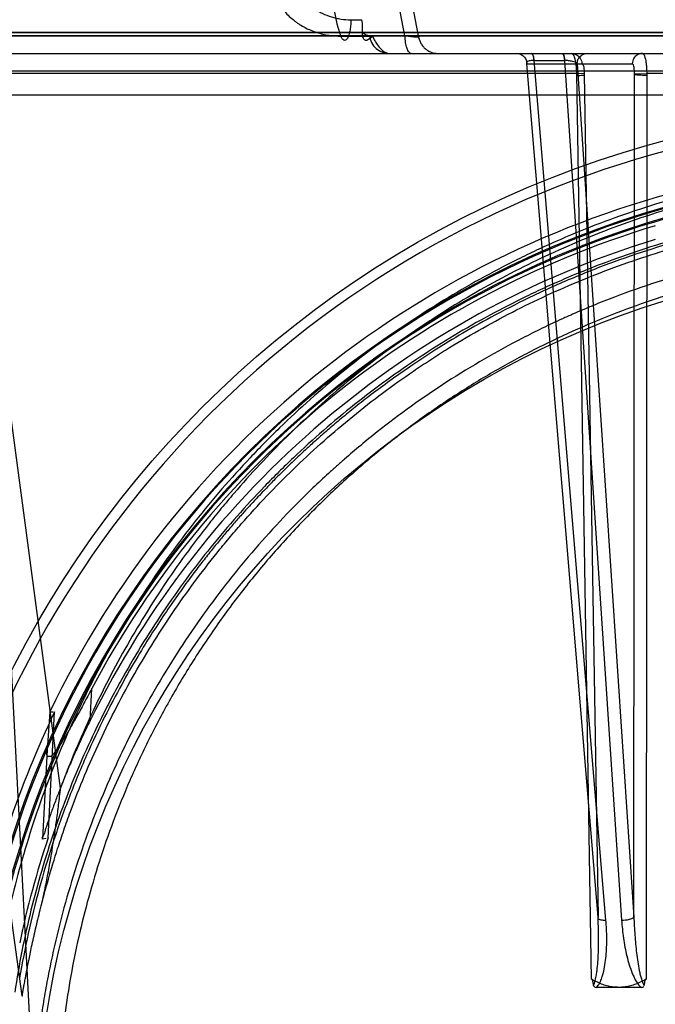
# Model space of a CAD drawing. Header units: millimetres. Extents: x 0 to 297, y 0 to 210.
# Tile 419 of 455: x 242.247 to 242.461, y 159.655 to 159.987. Entities that reach past the tile are written whole.
import ezdxf

# ---------------------------------------------------------------- set-up
doc = ezdxf.new("R2010")
doc.units = ezdxf.units.MM
doc.header["$LTSCALE"] = 16.335
doc.layers.get('0').update_dxf_attribs({"linetype": 'CONTINUOUS'})
for name, color, linetype in [('AXES_REF', 7, 'CONTINUOUS'), ('INTFCLR_1', 7, 'CONTINUOUS'), ('INTFCLR_144815', 7, 'CONTINUOUS'), ('INTFCLR_72935', 7, 'CONTINUOUS')]:
    doc.layers.add(name, color=color, linetype=linetype)

msp = doc.modelspace()

# ---------------------------------------------------------------- linework, layer by layer
at = {"color": 7, "linetype": 'Continuous'}
for radius in [6.787079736, 6.7865, 6.743039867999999]:
    msp.add_circle((241.4889104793, 154.7114782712), radius, dxfattribs=at)
msp.add_arc((241.4889104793, 154.7114782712), 6.72, 278.2771290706, 261.7228709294, dxfattribs=at)
at = {"layer": 'AXES_REF', "color": 7, "linetype": 'Continuous'}
msp.add_arc((241.4889104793, 154.7114782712), 6.874, 113.0826847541, 66.9173152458, dxfattribs=at)
at = {"layer": 'AXES_REF', "color": 9, "linetype": 'Continuous'}
msp.add_arc((241.4889104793, 154.7114782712), 6.191158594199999, 94.4118118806, 85.5881881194, dxfattribs=at)
at = {"layer": 'INTFCLR_1', "color": 6, "linetype": 'Continuous'}
for p, q in [((242.9755223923, 159.9813643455), (242.1306899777, 159.9813643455)), ((242.9545501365, 159.9824915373), (242.1516622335, 159.9824915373))]:
    msp.add_line(p, q, dxfattribs=at)
at = {"layer": 'INTFCLR_1', "color": 9, "linetype": 'Continuous'}
msp.add_circle((242.553106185, 159.6044782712), 0.301, dxfattribs=at)
for points, knots in [([(242.6837277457, 159.8825879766), (242.6814720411, 159.8836862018), (242.6769164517, 159.8858339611), (242.6676750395, 159.8899096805), (242.6511395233, 159.8964643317), (242.6316019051, 159.9025267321), (242.6140886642, 159.9065101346), (242.6051702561, 159.9081753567), (242.6000180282, 159.9090327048), (242.5871174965, 159.9110049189), (242.5650220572, 159.9130557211), (242.538914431, 159.9127265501), (242.5220360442, 159.9111792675), (242.5142433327, 159.9102051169), (242.5090541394, 159.9094865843), (242.4950056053, 159.9072574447), (242.4724694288, 159.9021617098), (242.4506572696, 159.8948066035), (242.4377541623, 159.8895217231), (242.4331126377, 159.8875169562), (242.4262427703, 159.8844460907), (242.4117893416, 159.8774347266), (242.3906149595, 159.865155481), (242.3708887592, 159.8510070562), (242.3588596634, 159.8410049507), (242.3534635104, 159.8362410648), (242.3499100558, 159.8330283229), (242.3403921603, 159.8241119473), (242.3257610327, 159.808708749), (242.3082670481, 159.7865105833), (242.2954317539, 159.7667399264), (242.2873836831, 159.7522501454), (242.2830275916, 159.7437233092), (242.2767288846, 159.7306508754), (242.2683409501, 159.7102716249), (242.2611342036, 159.6866397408), (242.2575200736, 159.6707822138), (242.256046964, 159.663267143), (242.255114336, 159.6581762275), (242.2527936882, 159.6440260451), (242.2509579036, 159.6257333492), (242.2505043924, 159.6073036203), (242.2506307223, 159.5979788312), (242.2508066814, 159.5926154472), (242.2514136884, 159.579327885), (242.2531842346, 159.5621765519), (242.2564722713, 159.5439880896), (242.2584428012, 159.5350293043), (242.2596621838, 159.5299435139), (242.2615694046, 159.5224066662), (242.2647461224, 159.5113124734), (242.2712457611, 159.4922117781), (242.2790247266, 159.4738240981), (242.2869003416, 159.4583965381), (242.291673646, 159.4498160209), (242.2990477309, 159.4372702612), (242.3111245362, 159.4192350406), (242.329371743, 159.3968422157), (242.3445698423, 159.3814103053), (242.3553246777, 159.3717137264), (242.3626956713, 159.3653811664), (242.3760316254, 159.3547330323), (242.3963306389, 159.3408041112), (242.4136388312, 159.3312762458), (242.422581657, 159.3269177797)], [0, 0, 0, 0, 0.0078493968, 0.0157556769, 0.0315973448, 0.06348082, 0.0796255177, 0.0877696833, 0.09186257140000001, 0.09596636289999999, 0.128600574, 0.1611442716, 0.177500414, 0.1816059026, 0.1857145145, 0.1938901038, 0.2261064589, 0.2578609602, 0.2657731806, 0.2697286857, 0.2736790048, 0.2893160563, 0.3199691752, 0.350131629, 0.3651446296, 0.3688979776, 0.3726519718, 0.3801321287, 0.4097003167, 0.4390100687, 0.4684423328, 0.4833358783, 0.4908515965, 0.498396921, 0.52873346, 0.5596898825, 0.5755734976, 0.5795998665, 0.5836492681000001, 0.5917658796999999, 0.6244614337, 0.6410489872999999, 0.6494251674, 0.6536350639, 0.6578378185, 0.6910418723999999, 0.7074624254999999, 0.7156483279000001, 0.7197377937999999, 0.7238248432, 0.7399718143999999, 0.7558251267, 0.7869322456, 0.802323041, 0.8100025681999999, 0.8176490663, 0.8478512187, 0.8777971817, 0.9079026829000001, 0.9155006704, 0.9231007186, 0.93830313, 0.9688745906, 1, 1, 1, 1]), ([(242.422581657, 159.3269177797), (242.431660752, 159.3224929), (242.4503757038, 159.3145137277), (242.4747608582, 159.3069437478), (242.4910459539, 159.3032421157), (242.4986991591, 159.3017639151), (242.5038369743, 159.3008416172), (242.5179617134, 159.2985928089), (242.5413220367, 159.2964307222), (242.5647973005, 159.2967352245), (242.5791104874, 159.2978663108), (242.5843370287, 159.2983841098), (242.5921262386, 159.2992603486), (242.6087593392, 159.3016883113), (242.633855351, 159.3073821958), (242.6544989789, 159.3143668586), (242.6663123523, 159.3191369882), (242.6709866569, 159.3210940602), (242.6790282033, 159.3246420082), (242.6946401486, 159.332243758), (242.7159143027, 159.3446286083), (242.733803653, 159.3575235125), (242.7441787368, 159.3659950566), (242.7478929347, 159.3691410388), (242.7533773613, 159.3739006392), (242.7648589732, 159.3844803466), (242.7813002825, 159.4019361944), (242.7990147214, 159.424668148), (242.8100373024, 159.4419248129), (242.8160145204, 159.4524702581), (242.8183868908, 159.4567740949), (242.8224146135, 159.4643999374), (242.8299790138, 159.4800512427), (242.837382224, 159.4986828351), (242.8434850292, 159.5180199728), (242.8487610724, 159.5381483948), (242.8535102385, 159.5640924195), (242.8553055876, 159.5865427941), (242.8556059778, 159.5998484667), (242.8556581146, 159.605209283), (242.8555696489, 159.6145168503), (242.8546961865, 159.6328612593), (242.8524566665, 159.6510226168), (242.8498349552, 159.6650388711), (242.8487959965, 159.6700755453), (242.8471652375, 159.6775167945), (242.8444129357, 159.688472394), (242.840089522, 159.7027384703), (242.833553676, 159.7211183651), (242.8267590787, 159.736674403), (242.8202116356, 159.7495584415), (242.8156850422, 159.7579755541), (242.8073362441, 159.7722865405), (242.7940809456, 159.791787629), (242.7760991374, 159.8136303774), (242.7611155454, 159.8287386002), (242.7513857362, 159.8374642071), (242.7477523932, 159.8406079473), (242.7422310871, 159.8452715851), (242.7299240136, 159.8550546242), (242.7097700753, 159.8688353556), (242.6925970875, 159.8782697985), (242.683727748, 159.8825879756)], [0, 0, 0, 0, 0.0316060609, 0.0635406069, 0.07975651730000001, 0.0838444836, 0.0879320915, 0.0960907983, 0.1285991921, 0.1611989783, 0.1694097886, 0.173526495, 0.1776339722, 0.1939379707, 0.2261052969, 0.2580138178, 0.2620009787, 0.2659733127, 0.273871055, 0.2895030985, 0.3202911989, 0.3507747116, 0.3583934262, 0.3622044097, 0.3660061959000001, 0.3811173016, 0.4110448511, 0.4409258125, 0.4711799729, 0.4750127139, 0.4788584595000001, 0.4865582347, 0.5019977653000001, 0.5332401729, 0.5491816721, 0.5654318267, 0.5983319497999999, 0.6315729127, 0.6357728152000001, 0.6399804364, 0.648348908, 0.6648970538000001, 0.6974320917, 0.7054938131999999, 0.7095177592, 0.7135247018, 0.7293322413, 0.7448511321, 0.7601545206, 0.7903607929, 0.7978752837, 0.8053790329, 0.8202649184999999, 0.8497067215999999, 0.8790537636, 0.9086837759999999, 0.9161831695, 0.9199497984, 0.9237184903, 0.9387994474, 0.9691302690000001, 1, 1, 1, 1])]:
    msp.add_open_spline(points, degree=3, knots=knots, dxfattribs=at)
at = {"layer": 'INTFCLR_144815', "color": 6, "linetype": 'Continuous'}
for p, q in [((242.252106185, 159.6114782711), (242.2286203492, 160.0596147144)), ((242.1979315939, 159.9614782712), (242.9082807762, 159.9614782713)), ((242.256823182, 159.7533814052), (242.2559041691, 159.7406195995)), ((242.2562742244, 159.7109165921), (242.2584464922, 159.7533730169)), ((242.256823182, 159.7533814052), (242.2579056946, 159.7533774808)), ((242.2543673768, 159.7105880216), (242.2556393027, 159.7108072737)), ((242.4561618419, 159.6604782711), (242.4411702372, 159.6604782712))]:
    msp.add_line(p, q, dxfattribs=at)
at = {"layer": 'INTFCLR_144815', "color": 9, "linetype": 'Continuous'}
for p, q in [((242.37656551, 159.9813832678), (242.3736171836, 159.9964782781)), ((242.3780921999, 159.9964782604), (242.3810669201, 159.9813833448)), ((242.3583329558, 159.9868488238), (242.3620535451, 159.9868426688)), ((242.1624609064, 159.9813819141), (242.3810672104, 159.9813832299)), ((242.3549509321, 159.9813027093), (242.3655780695, 159.9813251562)), ((241.9815147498, 159.975478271), (243.1361250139, 159.9754782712)), ((242.4416657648, 159.684202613), (242.417637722, 159.9720088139)), ((242.417637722, 159.972008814), (242.4532020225, 159.972008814)), ((242.4201212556, 159.9730850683), (242.4200368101, 159.9730854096)), ((242.4201212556, 159.9730850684), (242.4304149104, 159.9730854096)), ((242.4443290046, 159.6831263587), (242.4201212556, 159.9730850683)), ((242.4303300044, 159.9730850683), (242.4496066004, 159.6831263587)), ((242.4346301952, 159.9720088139), (242.4537636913, 159.684202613)), ((243.0071626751, 159.9694596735), (242.0990496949, 159.9694596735)), ((242.4344884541, 159.9687225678), (242.2380825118, 159.9687225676)), ((242.4394555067, 159.6632336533), (242.4344885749, 159.9687225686)), ((242.4370252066, 159.9686309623), (242.4416657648, 159.6842026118)), ((242.4537636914, 159.6842026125), (242.4539602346, 159.9686309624)), ((242.4580701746, 159.9687225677), (242.4578767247, 159.6632337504)), ((242.6803781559, 159.9687225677), (242.4580701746, 159.9687225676)), ((242.2474877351, 159.6575994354), (242.2055536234, 159.9614782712)), ((242.2604659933, 159.7277090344), (242.2292019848, 159.9614782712)), ((242.2704244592, 159.750460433), (242.2709766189, 159.7612408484)), ((242.2559054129, 159.7406338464), (242.2543665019, 159.7105880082))]:
    msp.add_line(p, q, dxfattribs=at)
at = {"layer": 'INTFCLR_144815', "color": 7, "linetype": 'Continuous'}
for p, q in [((242.4370252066, 159.9686309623), (242.4344885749, 159.9687225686)), ((242.4539602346, 159.9686309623), (242.4580701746, 159.9687225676))]:
    msp.add_line(p, q, dxfattribs=at)
at = {"layer": 'INTFCLR_144815', "color": 9, "linetype": 'Continuous'}
msp.add_circle((242.553106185, 159.6114782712), 0.3461683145, dxfattribs=at)
for centre, radius, start, end in [((242.5531061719, 159.6115393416), 0.3426683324, 359.9897887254, 180.0102113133), ((242.553106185, 159.6113183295), 0.3246195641, 0.0282300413, 179.971769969), ((242.5531061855, 159.6115159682), 0.3241308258, 359.9933364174, 180.0066635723), ((242.553106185, 159.611379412), 0.3211200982, 0.0176390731, 179.9823609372), ((242.5531061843, 159.6115770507), 0.3206313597, 359.9823484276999, 180.017651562)]:
    msp.add_arc(centre, radius, start, end, dxfattribs=at)
at = {"layer": 'INTFCLR_144815', "color": 6, "linetype": 'Continuous'}
for radius, start, end in [(0.3285113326, 103.7585723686, 154.4083167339), (0.3194149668, 106.7642464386, 152.0393380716), (0.315, 107.0063078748, 153.8186849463), (0.3270450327, 154.2866429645, 168.7122120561), (0.3130450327, 161.4792174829, 168.2003023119)]:
    msp.add_arc((242.553106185, 159.6114782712), radius, start, end, dxfattribs=at)
at = {"layer": 'INTFCLR_144815', "color": 9, "linetype": 'Continuous'}
for points, knots in [([(242.3309111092, 160.0021819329), (242.3310061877, 160.0006337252), (242.3313422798, 159.998702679), (242.3320512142, 159.9964868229), (242.3326019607, 159.9950443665), (242.3334295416, 159.993313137), (242.334431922, 159.9916884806), (242.3353270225, 159.9904641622), (242.3367408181, 159.9887294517), (242.3383659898, 159.9871815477), (242.3401408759, 159.9858605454), (242.3413463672, 159.9850485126), (242.3435125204, 159.9837977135), (242.3461426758, 159.9827104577), (242.3488405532, 159.9819672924), (242.3515380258, 159.9814490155), (242.3535902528, 159.9812964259), (242.3549509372, 159.9812987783)], [0, 0, 0, 0, 0.1325738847, 0.1656425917, 0.1988345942, 0.2644700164, 0.329314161, 0.3616783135, 0.3940360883, 0.5205552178, 0.5518708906, 0.5831313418, 0.6447292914, 0.7654119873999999, 0.8250053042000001, 0.8837027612, 1, 1, 1, 1]), ([(242.3394674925, 160.0025060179), (242.339539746, 160.001344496), (242.339845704, 159.9996062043), (242.3406243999, 159.9974137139), (242.3413820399, 159.9958526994), (242.3422987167, 159.9943915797), (242.343705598, 159.9926061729), (242.3453765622, 159.991058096), (242.3472315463, 159.9897897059), (242.3491797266, 159.9887090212), (242.3512565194, 159.9878966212), (242.3533988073, 159.9873425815), (242.3555734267, 159.9869530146), (242.3572303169, 159.9868425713), (242.3583329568, 159.9868426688)], [0, 0, 0, 0, 0.1289395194, 0.1934310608, 0.2574237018, 0.3207726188, 0.3841601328, 0.5088907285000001, 0.5711162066, 0.6328485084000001, 0.7554160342, 0.8168122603, 0.8778330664, 1, 1, 1, 1]), ([(242.3516977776, 160.002286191), (242.3517402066, 159.9989540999), (242.3521620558, 159.9925454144), (242.353473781, 159.9855192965), (242.3547000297, 159.9819472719), (242.3549509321, 159.9813027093)], [0, 0, 0, 0, 0.4689811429, 0.9026569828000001, 1, 1, 1, 1]), ([(242.3583329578, 159.9868426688), (242.3583337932, 159.986287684), (242.35829518, 159.9851436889), (242.3581039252, 159.9834514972), (242.3578091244, 159.9820943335), (242.3574721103, 159.9811395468), (242.3571425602, 159.9804844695), (242.3566958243, 159.9798452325), (242.3558351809, 159.9798380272), (242.3553127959, 159.9804938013), (242.3550677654, 159.980999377), (242.3549509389, 159.981297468)], [0, 0, 0, 0, 0.1721321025, 0.3547031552, 0.5273389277, 0.6023822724, 0.6665595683, 0.7586206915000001, 0.822541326, 0.9006983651, 1, 1, 1, 1]), ([(242.3645961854, 159.9813832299), (242.3642297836, 159.9813832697), (242.3633331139, 159.9816746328), (242.3626491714, 159.9822848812), (242.362281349, 159.9826731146)], [0, 0, 0, 0, 0.4065670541, 1, 1, 1, 1]), ([(242.3645961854, 159.9813832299), (242.3647145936, 159.9806014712), (242.3652239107, 159.9790247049), (242.3667476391, 159.9770501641), (242.3688541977, 159.9757662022), (242.3704473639, 159.9754782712), (242.3712078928, 159.9754782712)], [0, 0, 0, 0, 0.2469143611, 0.5067485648, 0.7624998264, 1, 1, 1, 1]), ([(242.3655781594, 159.9813225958), (242.3657894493, 159.9808933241), (242.3662217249, 159.9800590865), (242.3670668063, 159.9786481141), (242.3683855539, 159.9768183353), (242.370056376, 159.9754782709), (242.3712078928, 159.9754782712)], [0, 0, 0, 0, 0.1716825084, 0.3375437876, 0.5868034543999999, 1, 1, 1, 1]), ([(242.3810672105, 159.9813832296), (242.3811743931, 159.9813336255), (242.381332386, 159.98129769), (242.3814630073, 159.9810487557), (242.3811672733, 159.9809763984), (242.3808446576, 159.9809543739), (242.3803057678, 159.9809607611), (242.3796737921, 159.9810016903), (242.3788379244, 159.9810785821), (242.3777903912, 159.9812055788), (242.3769880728, 159.9813191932), (242.376565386, 159.9813832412)], [0, 0, 0, 0, 0.06582196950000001, 0.08982130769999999, 0.1233238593, 0.1915273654, 0.295512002, 0.4113166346, 0.5486025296, 0.7617393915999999, 1, 1, 1, 1]), ([(242.3786752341, 159.9754782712), (242.3784008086, 159.9754782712), (242.3777213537, 159.9760037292), (242.3771864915, 159.9773284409), (242.3767354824, 159.97919808), (242.3766018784, 159.9806282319), (242.376565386, 159.9813832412)], [0, 0, 0, 0, 0.1254895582, 0.3446433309, 0.6543455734, 1, 1, 1, 1]), ([(242.3810672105, 159.9813832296), (242.3811856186, 159.980601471), (242.3815664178, 159.9794262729), (242.3824460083, 159.9780510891), (242.3833028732, 159.9771286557), (242.3843079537, 159.9763858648), (242.3857384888, 159.9756927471), (242.3869183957, 159.9754782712), (242.3876789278, 159.9754782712)], [0, 0, 0, 0, 0.2463777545, 0.3759648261, 0.5067075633, 0.6363927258, 0.7630148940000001, 1, 1, 1, 1]), ([(242.4142275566, 159.9754782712), (242.4146517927, 159.9754782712), (242.4155468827, 159.9753043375), (242.4167004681, 159.9745274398), (242.4174597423, 159.9733515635), (242.4176340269, 159.9724433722), (242.417637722, 159.972008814)], [0, 0, 0, 0, 0.2373295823, 0.495776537, 0.7568871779, 1, 1, 1, 1]), ([(242.419205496, 159.9754782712), (242.419484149, 159.9754782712), (242.4198999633, 159.9743940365), (242.4199879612, 159.9736705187), (242.4200368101, 159.9730854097)], [0, 0, 0, 0, 0.3218453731, 1, 1, 1, 1]), ([(242.4201212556, 159.9730850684), (242.4200975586, 159.9734010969), (242.4200102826, 159.9741053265), (242.4198719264, 159.9748693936), (242.4195444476, 159.9754782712), (242.41937433, 159.9754782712)], [0, 0, 0, 0, 0.3688644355, 0.8019968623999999, 1, 1, 1, 1]), ([(242.4295830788, 159.9754782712), (242.4298514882, 159.9754782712), (242.4301970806, 159.9743606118), (242.4302862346, 159.9736687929), (242.4303300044, 159.9730850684)], [0, 0, 0, 0, 0.3143803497, 1, 1, 1, 1]), ([(242.4297529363, 159.9754782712), (242.4300117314, 159.9754782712), (242.4302814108, 159.9743278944), (242.4303761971, 159.9736677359), (242.4304149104, 159.9730854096)], [0, 0, 0, 0, 0.3072092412, 1, 1, 1, 1]), ([(242.4327993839, 159.9754782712), (242.4334464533, 159.9754782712), (242.4345909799, 159.975125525), (242.4358602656, 159.9738264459), (242.4362039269, 159.9726700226), (242.4362095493, 159.972008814)], [0, 0, 0, 0, 0.3640468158, 0.6279849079, 1, 1, 1, 1]), ([(242.4346301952, 159.972008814), (242.4346338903, 159.9724433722), (242.434808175, 159.9733515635), (242.4355674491, 159.9745274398), (242.4367210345, 159.9753043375), (242.4376161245, 159.9754782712), (242.4380403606, 159.9754782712)], [0, 0, 0, 0, 0.243112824, 0.5042234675, 0.7626704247, 1, 1, 1, 1]), ([(242.4566121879, 159.9754782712), (242.4559651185, 159.9754782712), (242.4548205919, 159.975125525), (242.4535513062, 159.973826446), (242.4532076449, 159.9726700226), (242.4532020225, 159.972008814)], [0, 0, 0, 0, 0.3640468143, 0.6279849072, 1, 1, 1, 1]), ([(242.4200368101, 159.9730854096), (242.4196357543, 159.9730853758), (242.4189946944, 159.9730541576), (242.4182016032, 159.9728793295), (242.4177190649, 159.9726844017), (242.4174488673, 159.97233101), (242.4175661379, 159.9720954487), (242.417637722, 159.972008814)], [0, 0, 0, 0, 0.3886087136, 0.6188884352, 0.7833438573, 0.8911052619, 1, 1, 1, 1]), ([(242.4346301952, 159.972008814), (242.4342598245, 159.9724671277), (242.4331677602, 159.9727605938), (242.4317560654, 159.9730350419), (242.4308657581, 159.9730854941), (242.4304149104, 159.9730854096)], [0, 0, 0, 0, 0.4006811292, 0.6934348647, 1, 1, 1, 1]), ([(242.4362095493, 159.972008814), (242.4363593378, 159.9720500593), (242.4367569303, 159.9715030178), (242.4369107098, 159.9704241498), (242.4370294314, 159.9693324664), (242.4370252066, 159.9686309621)], [0, 0, 0, 0, 0.1294122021, 0.4156607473, 1, 1, 1, 1]), ([(242.4539602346, 159.9686309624), (242.4539639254, 159.9687909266), (242.4539643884, 159.9693067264), (242.4538926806, 159.9703324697), (242.4538366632, 159.9712038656), (242.4533977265, 159.9720625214), (242.4532020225, 159.972008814)], [0, 0, 0, 0, 0.1341386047, 0.4352131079, 0.82986931, 1, 1, 1, 1]), ([(242.553106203, 159.9385630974), (242.5481678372, 159.9385630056), (242.5408105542, 159.9383873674), (242.5310467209, 159.937806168), (242.5166506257, 159.9366107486), (242.4953053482, 159.9335812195), (242.4674690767, 159.9269707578), (242.444947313, 159.919396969), (242.4295909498, 159.9130387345), (242.4209160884, 159.9090953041), (242.4081081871, 159.9029176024), (242.3895400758, 159.8926338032), (242.3661837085, 159.8768296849), (242.3479859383, 159.8620238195), (242.3359456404, 159.8508357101), (242.3292477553, 159.8441878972), (242.3194318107, 159.8340075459), (242.3055609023, 159.8179521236), (242.2889559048, 159.7949751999), (242.2780016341, 159.7766700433), (242.2713328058, 159.764021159), (242.2670368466, 159.755423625), (242.2600152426, 159.740141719), (242.2514009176, 159.7176372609), (242.2433914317, 159.689672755), (242.2396776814, 159.6705457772), (242.2382328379, 159.6608559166)], [0, 0, 0, 0, 0.0323899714, 0.0482450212, 0.0641481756, 0.1271321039, 0.1894167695, 0.2515535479, 0.2827426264, 0.2983963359, 0.3140475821, 0.3760051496, 0.4373985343, 0.4987868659, 0.5296594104, 0.5451698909, 0.5606765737, 0.6224102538, 0.6841298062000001, 0.7463992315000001, 0.762125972, 0.7779128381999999, 0.8094313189, 0.8724013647, 0.9357430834, 1, 1, 1, 1]), ([(242.5531061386, 159.9358948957), (242.5442128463, 159.9358949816), (242.5330251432, 159.935401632), (242.519620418, 159.9340648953), (242.5105338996, 159.9329505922), (242.499237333, 159.9311741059), (242.4880454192, 159.9288925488), (242.4791792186, 159.9267714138), (242.4660919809, 159.9233286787), (242.4469255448, 159.9171344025), (242.4223434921, 159.9067433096), (242.4027804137, 159.8964102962), (242.3896070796, 159.8883358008), (242.3822260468, 159.8834812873), (242.3713863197, 159.8760180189), (242.3557988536, 159.8640338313), (242.3364452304, 159.8464215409), (242.3230699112, 159.8320773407), (242.3146368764, 159.8220557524), (242.3091232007, 159.8152246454), (242.2998521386, 159.8029896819), (242.2876710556, 159.7846992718), (242.2748037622, 159.7615247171), (242.2660814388, 159.7423065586), (242.2616348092, 159.7308589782), (242.2604663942, 159.7277102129)], [0, 0, 0, 0, 0.0698004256, 0.0877350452, 0.1057297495, 0.1416451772, 0.1774555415, 0.1953459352, 0.2131908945, 0.2836630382, 0.3532035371, 0.4224112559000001, 0.4570776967, 0.4744417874, 0.491743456, 0.5603667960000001, 0.6285552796, 0.6969118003, 0.7141031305, 0.7313510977, 0.7658071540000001, 0.834557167, 0.9036230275, 0.9736398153, 1, 1, 1, 1]), ([(242.8612138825, 159.6588508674), (242.8597974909, 159.6681517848), (242.8561440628, 159.6865574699), (242.8495504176, 159.7090382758), (242.8439217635, 159.7243602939), (242.8404213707, 159.7329886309), (242.8349385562, 159.7456858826), (242.8257366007, 159.7641406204), (242.8114194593, 159.7874937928), (242.7978676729, 159.8058067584), (242.7875588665, 159.8179814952), (242.7814231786, 159.8247621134), (242.7720326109, 159.8346925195), (242.7571556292, 159.8487953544), (242.7357053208, 159.8658319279), (242.7185000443, 159.8771841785), (242.7065764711, 159.8841362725), (242.6984895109, 159.8886127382), (242.6840924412, 159.895965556), (242.6627849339, 159.9051092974), (242.6429011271, 159.9116066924), (242.629357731, 159.915202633), (242.6202060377, 159.917411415), (242.6041070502, 159.9207197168), (242.5808462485, 159.9238716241), (242.5573924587, 159.9249061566), (242.5409485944, 159.9245119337), (242.5315147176, 159.923962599), (242.5174265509, 159.9228180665), (242.4965416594, 159.9199186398), (242.4693007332, 159.9135907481), (242.4472540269, 159.9063385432), (242.4322177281, 159.9002476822), (242.4237263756, 159.8964712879), (242.4111991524, 159.8905596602), (242.3930398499, 159.8807215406), (242.3701840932, 159.8655925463), (242.3523685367, 159.8514128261), (242.3405789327, 159.8406942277), (242.3340239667, 159.8343284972), (242.324427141, 159.8245898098), (242.3108649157, 159.8092320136), (242.2946184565, 159.7872378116), (242.2838944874, 159.7697044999), (242.2773674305, 159.7575898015), (242.2731663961, 159.7493621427), (242.2663023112, 159.7347430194), (242.2578785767, 159.713209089), (242.250044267, 159.6864419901), (242.2464115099, 159.66812738), (242.2449984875, 159.6588508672)], [0, 0, 0, 0, 0.0318457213, 0.0634185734, 0.0791931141, 0.0870815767, 0.094933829, 0.1260061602, 0.1567815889, 0.1875451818, 0.2030139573, 0.210765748, 0.2184960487, 0.2492749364, 0.2800521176, 0.3111084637, 0.3189436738, 0.3267698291, 0.3423932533, 0.3736478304, 0.40514581, 0.4130942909, 0.4210773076, 0.4370099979, 0.4687094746, 0.5004174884, 0.5163608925, 0.5243692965, 0.5324013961, 0.5642032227, 0.5956284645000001, 0.6269453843, 0.6426486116, 0.6505262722, 0.6583992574, 0.6895346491, 0.72033006, 0.7510658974, 0.7665005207, 0.7742492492, 0.7819920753, 0.8127794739, 0.8435012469, 0.8744409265, 0.8822471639, 0.8900796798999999, 0.905708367, 0.9368993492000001, 0.9682376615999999, 1, 1, 1, 1]), ([(242.2536130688, 159.686650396), (242.2553289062, 159.6935811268), (242.2578867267, 159.7025781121), (242.2615372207, 159.7135274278), (242.2644815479, 159.7217735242), (242.2700158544, 159.7358573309), (242.2790792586, 159.7552797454), (242.2917405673, 159.7774550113), (242.3037220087, 159.7949474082), (242.3128382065, 159.8066454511), (242.3182629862, 159.8131806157), (242.3265702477, 159.8227795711), (242.3397488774, 159.8365184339), (242.3588029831, 159.8533727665), (242.3741371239, 159.8648312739), (242.3848011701, 159.8719685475), (242.3920711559, 159.8766164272), (242.4050536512, 159.8843511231), (242.4243281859, 159.894244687), (242.4485363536, 159.9041887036), (242.4674016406, 159.9101132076), (242.4802857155, 159.9134072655), (242.4890200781, 159.9154381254), (242.5000452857, 159.9176224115), (242.5111712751, 159.919322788), (242.5201209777, 159.9203894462), (242.5335074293, 159.921686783), (242.5536109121, 159.9225302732), (242.5803845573, 159.9213175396), (242.6003120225, 159.9186637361), (242.6134936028, 159.9161700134), (242.6222285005, 159.9143184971), (242.6372210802, 159.9106256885), (242.6580755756, 159.9040388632), (242.6821491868, 159.8941192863), (242.7013529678, 159.8842433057), (242.7133797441, 159.8770675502), (242.7188474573, 159.8736075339), (242.722461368, 159.8712670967), (242.732205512, 159.8647373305), (242.7475030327, 159.853294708), (242.7665097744, 159.8364716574), (242.7811236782, 159.8212330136), (242.7906871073, 159.8099506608), (242.7959717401, 159.8033122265), (242.8036836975, 159.7932051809), (242.8144749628, 159.7774513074), (242.8271468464, 159.7552545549), (242.8362157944, 159.7358137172), (242.8417510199, 159.7217200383), (242.8446923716, 159.7134772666), (242.8483346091, 159.702547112), (242.8508864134, 159.6935686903), (242.8525991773, 159.6866507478)], [0, 0, 0, 0, 0.0260933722, 0.0341459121, 0.0421792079, 0.0580898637, 0.08943313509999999, 0.1204101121, 0.1513108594, 0.1668239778, 0.1745963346, 0.1823477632, 0.2132152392, 0.244081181, 0.2752183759, 0.2830803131, 0.2909751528, 0.3067500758, 0.3382935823, 0.3700502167, 0.4022856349, 0.4104553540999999, 0.4186483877, 0.4350547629, 0.4515167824, 0.4597669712, 0.4679907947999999, 0.50066556, 0.5331935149, 0.5658225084, 0.5740275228, 0.5822189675, 0.5984510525, 0.6304407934, 0.6620376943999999, 0.6934977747, 0.7092581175, 0.7132052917, 0.7171442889, 0.7249927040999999, 0.7560706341, 0.7868683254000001, 0.8176571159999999, 0.8331371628, 0.8409068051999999, 0.8486637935, 0.8795968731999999, 0.9106030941, 0.9419732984, 0.957896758, 0.9659251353, 0.9739546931, 1, 1, 1, 1]), ([(242.4400976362, 159.661147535), (242.4404182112, 159.6616398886), (242.4407926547, 159.6628586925), (242.441130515, 159.6645453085), (242.4414218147, 159.6666504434), (242.4416442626, 159.6691024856), (242.4418492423, 159.6730923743), (242.4418930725, 159.6781353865), (242.4417665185, 159.6821766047), (242.441665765, 159.6842026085)], [0, 0, 0, 0, 0.0757988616, 0.1608573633, 0.2229884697, 0.3496003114, 0.4784990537, 0.7382924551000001, 1, 1, 1, 1]), ([(242.441170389, 159.6604783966), (242.4420458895, 159.6613558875), (242.4427707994, 159.6630288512), (242.4435502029, 159.6656301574), (242.4440358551, 159.6680841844), (242.4445129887, 159.6720560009), (242.4446844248, 159.6770893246), (242.4444970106, 159.6811138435), (242.4443289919, 159.6831263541)], [0, 0, 0, 0, 0.1598204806, 0.2237984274, 0.3519341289, 0.4809963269, 0.7396162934, 1, 1, 1, 1]), ([(242.441665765, 159.6842026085), (242.4415907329, 159.6840900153), (242.4415659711, 159.683742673), (242.4420331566, 159.6834528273), (242.4429210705, 159.6831686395), (242.4437462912, 159.6831216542), (242.444329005, 159.6831263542)], [0, 0, 0, 0, 0.1247542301, 0.2585643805, 0.4627015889, 1, 1, 1, 1]), ([(242.4496066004, 159.6831263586), (242.4504882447, 159.6831192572), (242.4518679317, 159.6832984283), (242.4534414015, 159.6837310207), (242.4537636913, 159.684202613)], [0, 0, 0, 0, 0.6068477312, 1, 1, 1, 1]), ([(242.4496066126, 159.6831263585), (242.4497445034, 159.6811005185), (242.4500552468, 159.6780616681), (242.4507186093, 159.6740433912), (242.451355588, 159.6710447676), (242.4521578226, 159.6680740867), (242.4530088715, 159.6656373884), (242.4538568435, 159.663735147), (242.4547427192, 159.6621049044), (242.4555514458, 159.6610101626), (242.4561618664, 159.660478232)], [0, 0, 0, 0, 0.2543163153, 0.3821111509, 0.5099621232, 0.6381016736, 0.7672788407, 0.8328159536, 0.8985918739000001, 1, 1, 1, 1]), ([(242.4537636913, 159.684202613), (242.4538301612, 159.6821713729), (242.4539855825, 159.6791272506), (242.4543157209, 159.675084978), (242.4546321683, 159.6720780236), (242.4550303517, 159.6691046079), (242.4554545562, 159.6666600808), (242.4558754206, 159.6647428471), (242.4563455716, 159.6630442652), (242.4567597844, 159.6617935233), (242.4572345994, 159.6611472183)], [0, 0, 0, 0, 0.259978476, 0.3897898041, 0.5187807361, 0.6467275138, 0.7734345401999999, 0.8362029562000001, 0.8974104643, 1, 1, 1, 1])]:
    msp.add_open_spline(points, degree=3, knots=knots, dxfattribs=at)
at = {"layer": 'INTFCLR_144815', "color": 6, "linetype": 'Continuous'}
for points, knots in [([(242.3622813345, 159.9826731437), (242.3623154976, 159.9831903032), (242.3623237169, 159.9845885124), (242.3621848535, 159.9859811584), (242.3620535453, 159.9868488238)], [0, 0, 0, 0, 0.3713103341, 1, 1, 1, 1]), ([(242.3655781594, 159.9813225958), (242.365439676, 159.9809428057), (242.3646599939, 159.9804663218), (242.3635324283, 159.9795236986), (242.3620999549, 159.9807604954), (242.3622333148, 159.9819459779), (242.362281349, 159.9826731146)], [0, 0, 0, 0, 0.2051634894, 0.4474875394, 0.6301619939, 1, 1, 1, 1]), ([(242.5531061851, 159.9238841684), (242.5480761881, 159.9238841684), (242.5380243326, 159.9236390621), (242.5229735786, 159.9225369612), (242.5079961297, 159.9207032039), (242.4930810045, 159.9181337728), (242.4782391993, 159.9148226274), (242.4634727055, 159.910755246), (242.448807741, 159.9059215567), (242.4342669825, 159.9003085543), (242.4203176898, 159.894097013), (242.4075755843, 159.8876618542), (242.3964887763, 159.8814419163), (242.3869904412, 159.8756263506), (242.3787850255, 159.8702161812), (242.3716584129, 159.8652082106), (242.3654390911, 159.8605880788), (242.3599980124, 159.8563445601), (242.3552234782, 159.8524579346), (242.351018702, 159.8489025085), (242.347315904, 159.8456638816), (242.3440544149, 159.842724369), (242.3411747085, 159.8400587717), (242.3386158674, 159.8376330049), (242.3363309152, 159.8354199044), (242.3342782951, 159.8333928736), (242.3324312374, 159.8315364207), (242.3306790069, 159.82974684), (242.3288789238, 159.8278792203), (242.3268826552, 159.8257717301), (242.3246374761, 159.8233538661), (242.3221237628, 159.8205849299), (242.3193560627, 159.8174572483), (242.3165152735, 159.8141540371), (242.3136400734, 159.8107130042), (242.3107081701, 159.8071012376), (242.3075256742, 159.8030537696), (242.3040265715, 159.7984405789), (242.3001626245, 159.7931329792), (242.2959125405, 159.7870121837), (242.2912592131, 159.7799339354), (242.2862121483, 159.7717533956), (242.2807718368, 159.7622543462), (242.2749604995, 159.7511708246), (242.2688904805, 159.7382867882), (242.2629969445, 159.7240257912), (242.2576707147, 159.7090072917), (242.2531560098, 159.6938876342), (242.2494550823, 159.6787775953), (242.2475004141, 159.6686691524), (242.2466543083, 159.6636389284)], [0, 0, 0, 0, 0.0345251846, 0.0689826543, 0.1035440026, 0.138054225, 0.1728250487, 0.2078784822, 0.2431411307, 0.2787664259, 0.3148172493, 0.347905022, 0.3767116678, 0.4020494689, 0.4243335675, 0.4441618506, 0.4618276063, 0.4775066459, 0.4915200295, 0.5040819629, 0.5153003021, 0.5252839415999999, 0.5342179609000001, 0.5422336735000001, 0.5494847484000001, 0.5560515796, 0.5620342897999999, 0.5674595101, 0.5732424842, 0.5798382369, 0.5873840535, 0.5958895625, 0.6055067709, 0.6160496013, 0.6257925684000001, 0.6362843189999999, 0.6479789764, 0.6611317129, 0.67602449, 0.693037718, 0.7122740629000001, 0.7341600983, 0.7590040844, 0.7873951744, 0.8200362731, 0.8567275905, 0.8932629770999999, 0.9293648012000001, 0.9649882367, 1, 1, 1, 1]), ([(242.553106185, 159.9074852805), (242.548643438, 159.9074852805), (242.5397074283, 159.9072807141), (242.5263107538, 159.9063587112), (242.5129178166, 159.9048161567), (242.4995323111, 159.9026443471), (242.4861589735, 159.8998311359), (242.4728057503, 159.8963614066), (242.4594843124, 159.8922175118), (242.4462101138, 159.8873796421), (242.43300372, 159.8818265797), (242.4198915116, 159.8755367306), (242.40690716, 159.8684896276), (242.394092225, 159.8606677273), (242.3814978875, 159.8520593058), (242.3691838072, 159.8426606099), (242.3572206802, 159.832480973), (242.3456882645, 159.8215466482), (242.334672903, 159.809904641), (242.3242630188, 159.7976246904), (242.3145427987, 159.784798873), (242.3055862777, 159.7715395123), (242.2974495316, 159.7579708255), (242.2901651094, 159.7442175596), (242.2837412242, 159.7303956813), (242.2781632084, 159.7166014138), (242.2733989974, 159.7029077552), (242.2694055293, 159.6893626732), (242.2661348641, 159.675991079), (242.2635394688, 159.6627991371), (242.2615757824, 159.649777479), (242.2602066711, 159.6369041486), (242.2594034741, 159.6241548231), (242.2592310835, 159.6156898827), (242.2592344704, 159.6114782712)], [0, 0, 0, 0, 0.0288942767, 0.0578478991, 0.0869136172, 0.1161495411, 0.1456150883, 0.17536286, 0.2054436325, 0.2359079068, 0.2668019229, 0.2981636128, 0.3300272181, 0.3624129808, 0.3953267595, 0.4287535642, 0.4626639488, 0.496980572, 0.5315970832, 0.5663822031, 0.6011593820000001, 0.6357401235, 0.6699302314, 0.7035466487, 0.7364587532, 0.7685700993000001, 0.7998436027, 0.8302944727, 0.8599662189, 0.8889391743, 0.9173142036, 0.9452012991, 0.9727317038, 1, 1, 1, 1]), ([(242.2709766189, 159.7612408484), (242.2705327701, 159.7604047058), (242.2696546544, 159.7587562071), (242.2683566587, 159.756338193), (242.2671110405, 159.7540385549), (242.2659373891, 159.7518951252), (242.2648488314, 159.7499330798), (242.2638528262, 159.7481661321), (242.2629522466, 159.7465985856), (242.2621459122, 159.7452258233), (242.2614286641, 159.7440366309), (242.2606389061, 159.7427627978), (242.2598142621, 159.7415063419), (242.2589095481, 159.7401920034), (242.2580457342, 159.7392198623), (242.2572908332, 159.7381866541), (242.2554269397, 159.7383669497), (242.2558541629, 159.7399125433), (242.2559054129, 159.7406338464)], [0, 0, 0, 0, 0.0945101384, 0.1864740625, 0.2739894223, 0.355615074, 0.4304462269, 0.4980011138, 0.5581151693, 0.610933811, 0.656939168, 0.6967762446, 0.7605045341, 0.8072644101, 0.8551311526, 0.8925523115, 0.9278057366, 1, 1, 1, 1]), ([(242.2704244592, 159.750460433), (242.2699380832, 159.7494711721), (242.2690275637, 159.7475922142), (242.2677611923, 159.7449094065), (242.2666531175, 159.7425014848), (242.2656619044, 159.7403021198), (242.2647061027, 159.7381331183), (242.2637644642, 159.7359527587), (242.2628617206, 159.733814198), (242.2620602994, 159.731877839), (242.2613661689, 159.7301649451), (242.2607281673, 159.7285629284), (242.2600915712, 159.7269415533), (242.2594109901, 159.7251742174), (242.2586760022, 159.7232252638), (242.2579319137, 159.7212087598), (242.2572355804, 159.7192741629), (242.2566344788, 159.7175617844), (242.2561142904, 159.716068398), (242.2557022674, 159.7148056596), (242.2551842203, 159.7134010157), (242.2551317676, 159.712390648), (242.2538826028, 159.7105050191), (242.2543665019, 159.7105880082)], [0, 0, 0, 0, 0.0768591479, 0.1455731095, 0.2068401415, 0.261665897, 0.3137699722, 0.3720984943, 0.4272549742, 0.4756141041, 0.518211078, 0.5561143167, 0.5958418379, 0.6396574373, 0.688157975, 0.7410630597, 0.7895372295, 0.83144707, 0.8677944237, 0.89919653, 0.9258339, 0.9657688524, 1, 1, 1, 1]), ([(242.2536132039, 159.6866506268), (242.2539102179, 159.6878145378), (242.2544378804, 159.6900225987), (242.2551233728, 159.6931696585), (242.2557022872, 159.6960176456), (242.2562353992, 159.6987947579), (242.2567702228, 159.7017303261), (242.257335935, 159.7049981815), (242.2579214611, 159.7086192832), (242.2585374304, 159.7126328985), (242.2591762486, 159.7171287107), (242.259839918, 159.7222046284), (242.2602572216, 159.7258002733), (242.2604659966, 159.727709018)], [0, 0, 0, 0, 0.0865128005, 0.1634828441, 0.2319623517, 0.2958179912, 0.3671431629, 0.4468634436, 0.5346697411, 0.6313231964, 0.7393098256, 0.8617097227, 1, 1, 1, 1]), ([(242.2474877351, 159.6575994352), (242.2475388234, 159.6572292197), (242.2477508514, 159.6591605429), (242.2479419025, 159.6598925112), (242.2482207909, 159.6615797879), (242.2484856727, 159.6630145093), (242.2487635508, 159.6645358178), (242.2490292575, 159.6659544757), (242.2493459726, 159.6676106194), (242.24972438, 159.6695356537), (242.2501787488, 159.6717757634), (242.2507187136, 159.6743426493), (242.2513437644, 159.6771955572), (242.2520430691, 159.6802522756), (242.2528019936, 159.6834264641), (242.2533376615, 159.6855709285), (242.2536132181, 159.686650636)], [0, 0, 0, 0, 0.037752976, 0.0819989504, 0.1283660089, 0.1936833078, 0.2351071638, 0.2834727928, 0.3397886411, 0.4053375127, 0.4816912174, 0.5706758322, 0.6703162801, 0.7767181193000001, 0.8874336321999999, 1, 1, 1, 1]), ([(242.4394553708, 159.6632337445), (242.4397677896, 159.6630464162), (242.4398603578, 159.6621703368), (242.4400354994, 159.6615092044), (242.440097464, 159.6611474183)], [0, 0, 0, 0, 0.4981009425, 1, 1, 1, 1]), ([(242.4572346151, 159.6611474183), (242.4572964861, 159.6615086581), (242.4574716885, 159.6621697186), (242.4575636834, 159.6630463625), (242.4578767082, 159.6632337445)], [0, 0, 0, 0, 0.5011458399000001, 1, 1, 1, 1])]:
    msp.add_open_spline(points, degree=3, knots=knots, dxfattribs=at)
at = {"layer": 'INTFCLR_144815', "color": 7, "linetype": 'Continuous'}
for points, knots in [([(242.4345045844, 159.9680491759), (242.4345079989, 159.9683840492), (242.4344834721, 159.9692709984), (242.4344192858, 159.9705677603), (242.4342623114, 159.9720557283), (242.4339798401, 159.973516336), (242.4336558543, 159.9747287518), (242.4330680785, 159.9754782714), (242.4327993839, 159.9754782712)], [0, 0, 0, 0, 0.1278230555, 0.3386292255, 0.4949235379, 0.7003190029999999, 0.8974430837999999, 1, 1, 1, 1]), ([(242.4566121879, 159.9754782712), (242.4569601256, 159.9754782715), (242.4575577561, 159.9741780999), (242.4577781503, 159.9728805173), (242.4580456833, 159.9706185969), (242.4580980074, 159.9691436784), (242.4580792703, 159.9680491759)], [0, 0, 0, 0, 0.1345952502, 0.4247899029, 0.576543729, 1, 1, 1, 1]), ([(242.4345045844, 159.9680491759), (242.4347026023, 159.9680513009), (242.4352279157, 159.9680542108), (242.4359733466, 159.9681160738), (242.4366494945, 159.9680734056), (242.4369483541, 159.9682179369), (242.4371364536, 159.9681731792), (242.4370921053, 159.9683998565), (242.437135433, 159.9686011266), (242.4370252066, 159.9686309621)], [0, 0, 0, 0, 0.1943891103, 0.5130960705, 0.7484390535, 0.8199325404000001, 0.8554716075, 0.8879061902, 1, 1, 1, 1]), ([(242.4580792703, 159.9680491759), (242.4574249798, 159.9680561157), (242.4565105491, 159.9680776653), (242.455482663, 159.9681364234), (242.4550070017, 159.9681585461), (242.4547070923, 159.9682085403), (242.4544576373, 159.9682219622), (242.4541938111, 159.9681616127), (242.4540525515, 159.9683952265), (242.454037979, 159.9686098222), (242.4539602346, 159.9686309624)], [0, 0, 0, 0, 0.4500779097, 0.6290367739, 0.7079803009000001, 0.77784475, 0.8364263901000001, 0.8836984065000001, 0.9445819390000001, 1, 1, 1, 1]), ([(242.4486660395, 159.6604782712), (242.4480799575, 159.6604777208), (242.4468942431, 159.6605465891), (242.4451038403, 159.6608552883), (242.4432701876, 159.6613871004), (242.4413616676, 159.662168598), (242.4401021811, 159.6628510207), (242.4394553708, 159.6632337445)], [0, 0, 0, 0, 0.1807180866, 0.365283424, 0.5591086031, 0.7682572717, 1, 1, 1, 1]), ([(242.4578767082, 159.6632337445), (242.4572301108, 159.6628499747), (242.4559600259, 159.6621634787), (242.4540380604, 159.6613778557), (242.4521935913, 159.660847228), (242.4504135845, 159.6605449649), (242.4492418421, 159.6604769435), (242.4486660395, 159.6604782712)], [0, 0, 0, 0, 0.2318507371, 0.4443420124, 0.6390096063, 0.8224511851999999, 1, 1, 1, 1])]:
    msp.add_open_spline(points, degree=3, knots=knots, dxfattribs=at)
at = {"layer": 'INTFCLR_144815', "color": 6, "linetype": 'Continuous'}
for points in [[(242.440097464, 159.6611474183), (242.440161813, 159.6607714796), (242.4406477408, 159.6604831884), (242.4410291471, 159.660483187)], [(242.4561618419, 159.6604782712), (242.4565286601, 159.6604782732), (242.4571036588, 159.6605679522), (242.4571655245, 159.6609295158)]]:
    msp.add_open_spline(points, degree=3, dxfattribs=at)
at = {"layer": 'INTFCLR_72935', "color": 6, "linetype": 'Continuous'}
for p, q in [((242.1306899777, 159.9813643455), (242.9755223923, 159.9813643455)), ((242.1516622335, 159.9824915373), (242.9545501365, 159.9824915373))]:
    msp.add_line(p, q, dxfattribs=at)

doc.saveas('drawing.dxf')
